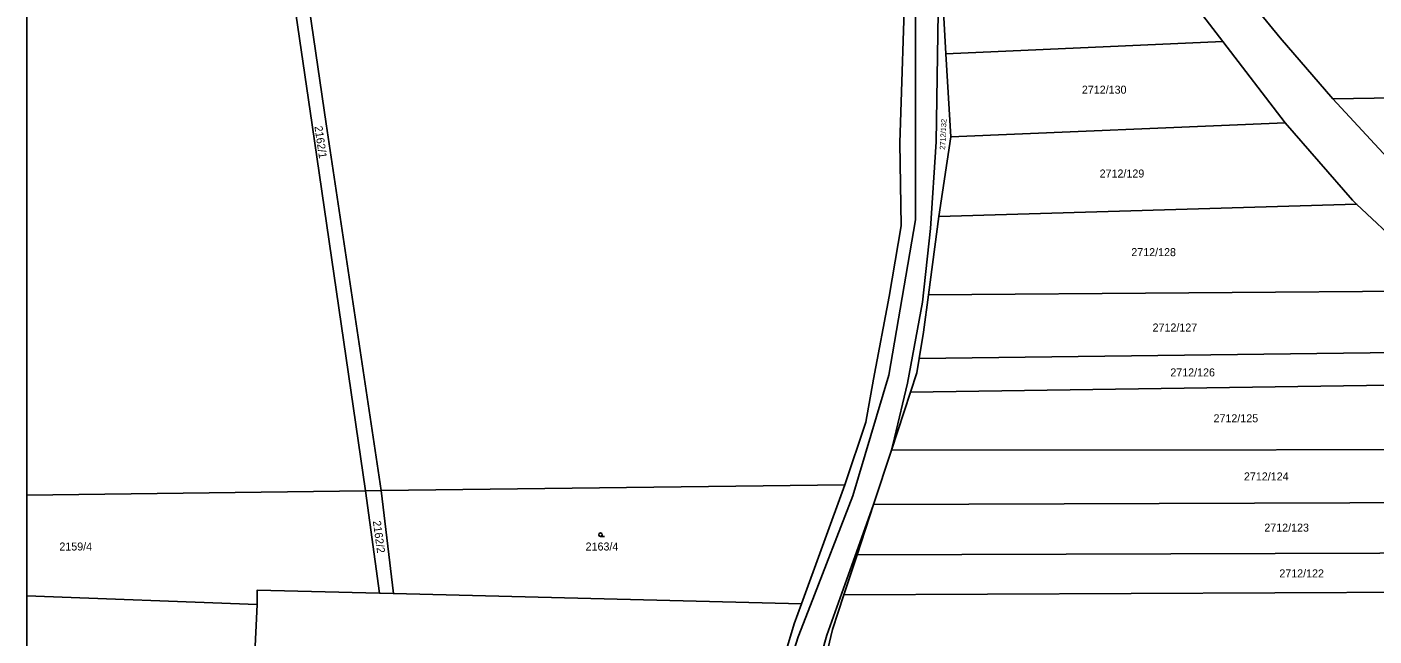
# Model space of a CAD drawing. Extents: x -596024 to -594475, y -1163820 to -1161957.
# Drawn here: x -596024.4 to -595738.2, y -1162728.9 to -1162599.5 of the extents above; entities that cross this region are included whole.
import ezdxf

# ---------------------------------------------------------------- set-up
doc = ezdxf.new("R2010")
doc.units = 0
for name, color, linetype in [('Level 1', 7, 'Continuous'), ('Level 4', 7, 'Continuous'), ('Level 5', 7, 'Continuous'), ('Level 60', 7, 'Continuous'), ('Vrstva 60', 7, 'Continuous'), ('Vrstva 63', 7, 'Continuous')]:
    doc.layers.add(name, color=color, linetype=linetype)

msp = doc.modelspace()

# ---------------------------------------------------------------- linework, layer by layer
at = {"layer": 'Level 1'}
for p, q in [((-595952.48, -1162698.05), (-596024.42, -1162698.96)), ((-596024.42, -1162720.39), (-595975.51, -1162722.21))]:
    msp.add_line(p, q, dxfattribs=at)
for points in [[(-595984.26, -1162456.85), (-595984.4, -1162470.21), (-595978.58, -1162506.13), (-595972.05, -1162543.47), (-595960.84, -1162620.13), (-595949.17, -1162698.01)], [(-595851.55, -1162471.39), (-595850.36, -1162475.54), (-595841.06, -1162505.06), (-595835.66, -1162530.07), (-595835.61, -1162640.52), (-595841.31, -1162673.48), (-595848.97, -1162699.1), (-595857.96, -1162722.35), (-595860.58, -1162729.12), (-595864.57, -1162741.93), (-595870.76, -1162769.5), (-595871.69, -1162778.36), (-595873.92, -1162794.15), (-595877.11, -1162807.89), (-595877.45, -1162808.5), (-595879.61, -1162810.95)], [(-595850.66, -1162696.77), (-595846.21, -1162683.45), (-595844.55, -1162674.38), (-595841.22, -1162656.76), (-595838.69, -1162641.79), (-595838.96, -1162624.13), (-595837.78, -1162587.26), (-595838.27, -1162539.41), (-595838.26, -1162521.4), (-595839.92, -1162514.84), (-595846.04, -1162493.83), (-595850.75, -1162476.83), (-595851.55, -1162471.39)], [(-595952.48, -1162698.05), (-595963.84, -1162620.34), (-595975.01, -1162543.93), (-595980.08, -1162516.45)], [(-595746.96, -1162614.79), (-595758.15, -1162601.84), (-595778.53, -1162576.86)], [(-595770.31, -1162602.57), (-595787.03, -1162580.76)], [(-595830.65, -1162587.27), (-595831.24, -1162623.92), (-595832.44, -1162642.32), (-595834.11, -1162657.97), (-595837.3, -1162675.21), (-595840.1, -1162686.8), (-595840.75, -1162689.44)], [(-595829.17, -1162605.23), (-595829.81, -1162593.6)], [(-595829.17, -1162605.23), (-595770.31, -1162602.57)], [(-595828.12, -1162622.84), (-595829.17, -1162605.23)], [(-595757.06, -1162619.88), (-595770.31, -1162602.57)], [(-595545.37, -1162611.54), (-595746.96, -1162614.79)], [(-595734.48, -1162628.27), (-595746.96, -1162614.79)], [(-595757.06, -1162619.88), (-595828.12, -1162622.84)], [(-595741.93, -1162637.13), (-595742.82, -1162636.3), (-595757.06, -1162619.88)], [(-595828.12, -1162622.84), (-595830.68, -1162639.81)], [(-595741.93, -1162637.13), (-595830.68, -1162639.81)], [(-595722.24, -1162655.58), (-595741.93, -1162637.13)], [(-595830.68, -1162639.81), (-595832.87, -1162656.45)], [(-595832.87, -1162656.45), (-595833.91, -1162664.33), (-595834.86, -1162669.95)], [(-595832.87, -1162656.45), (-595722.24, -1162655.58)], [(-595834.86, -1162669.95), (-595835.37, -1162673.01), (-595836.71, -1162677.1)], [(-595705.24, -1162668.34), (-595834.86, -1162669.95)], [(-595836.71, -1162677.1), (-595696.23, -1162675.07)], [(-595836.71, -1162677.1), (-595840.75, -1162689.44)], [(-595840.75, -1162689.44), (-595844.53, -1162700.94)], [(-595677.17, -1162689.31), (-595840.75, -1162689.44)], [(-595850.66, -1162696.77), (-595949.17, -1162698.01)], [(-595859.88, -1162722.08), (-595850.66, -1162696.77)], [(-595949.17, -1162698.01), (-595952.48, -1162698.05)], [(-595949.51, -1162719.82), (-595952.48, -1162698.05)], [(-595949.17, -1162698.01), (-595946.54, -1162719.89)], [(-595844.53, -1162700.94), (-595854.45, -1162728.73), (-595859.89, -1162747.97), (-595862.8, -1162761.78), (-595864.56, -1162771.9)], [(-595844.53, -1162700.94), (-595848.06, -1162711.66)], [(-595662.41, -1162700.34), (-595844.53, -1162700.94)], [(-595848.06, -1162711.66), (-595648.14, -1162711.02)], [(-595850.84, -1162720.15), (-595848.06, -1162711.66)], [(-595975.51, -1162722.21), (-595975.49, -1162719.16), (-595949.51, -1162719.82)], [(-595637.17, -1162719.16), (-595850.84, -1162720.15)], [(-595975.51, -1162722.21), (-595976.1, -1162734.08), (-595978.47, -1162748.42)], [(-595949.51, -1162719.82), (-595946.54, -1162719.89)], [(-595946.54, -1162719.89), (-595859.88, -1162722.08)], [(-595859.88, -1162722.08), (-595861.42, -1162726.31), (-595867.53, -1162746.76), (-595870.77, -1162760.11), (-595873.61, -1162778.31), (-595878.2, -1162807.77)], [(-595850.84, -1162720.15), (-595853.27, -1162727.55), (-595857.15, -1162743.94), (-595861.64, -1162760.21)]]:
    msp.add_lwpolyline(points, dxfattribs=at)
at = {"layer": 'Level 5'}
msp.add_line((-595902.55, -1162707.78), (-595901.68, -1162707.78), dxfattribs=at)
msp.add_circle((-595902.55, -1162707.4), 0.375, dxfattribs=at)
at = {"layer": 'Level 60'}
for points in [[(-595860.58, -1162729.12), (-595857.96, -1162722.35), (-595848.97, -1162699.1), (-595841.31, -1162673.48), (-595835.61, -1162640.52), (-595835.66, -1162530.07), (-595841.06, -1162505.06), (-595850.36, -1162475.54), (-595851.55, -1162471.39), (-595852.34, -1162466.01), (-595854.56, -1162448.05), (-595852.65, -1162447.92), (-595855.6, -1162406.13), (-595859.47, -1162347.22)], [(-595867.53, -1162746.76), (-595861.42, -1162726.31), (-595859.88, -1162722.08), (-595850.66, -1162696.77), (-595846.21, -1162683.45), (-595844.55, -1162674.38), (-595841.22, -1162656.76), (-595838.69, -1162641.79), (-595838.96, -1162624.13), (-595837.78, -1162587.26), (-595838.27, -1162539.41), (-595838.26, -1162521.4), (-595839.92, -1162514.84), (-595846.04, -1162493.83), (-595850.75, -1162476.83), (-595851.55, -1162471.39), (-595850.36, -1162475.54), (-595841.06, -1162505.06), (-595835.66, -1162530.07), (-595835.61, -1162640.52), (-595841.31, -1162673.48), (-595848.97, -1162699.1), (-595857.96, -1162722.35), (-595860.58, -1162729.12)], [(-595837.78, -1162587.26), (-595838.96, -1162624.13), (-595838.69, -1162641.79), (-595841.22, -1162656.76), (-595844.55, -1162674.38), (-595846.21, -1162683.45), (-595850.66, -1162696.77), (-595949.17, -1162698.01), (-595960.84, -1162620.13), (-595972.05, -1162543.47)], [(-595722.24, -1162655.58), (-595741.93, -1162637.13), (-595742.82, -1162636.3), (-595757.06, -1162619.88), (-595770.31, -1162602.57), (-595787.03, -1162580.76), (-595791, -1162575.58), (-595801.36, -1162562.06), (-595801.94, -1162561.31), (-595802.23, -1162560.88), (-595800.76, -1162547.02), (-595795.84, -1162553.8), (-595784.47, -1162569.48), (-595781.52, -1162573.14), (-595778.53, -1162576.86), (-595758.15, -1162601.84), (-595746.96, -1162614.79), (-595734.48, -1162628.27)], [(-595830.65, -1162587.27), (-595831.24, -1162623.92), (-595832.44, -1162642.32), (-595834.11, -1162657.97), (-595837.3, -1162675.21), (-595840.1, -1162686.8), (-595840.75, -1162689.44), (-595844.53, -1162700.94), (-595854.45, -1162728.73), (-595859.89, -1162747.97)]]:
    msp.add_lwpolyline(points, dxfattribs=at)
for points in [[(-595949.17, -1162698.01), (-595952.48, -1162698.05), (-595963.84, -1162620.34), (-595975.01, -1162543.93), (-595980.08, -1162516.45), (-595981.61, -1162506.44), (-595987.37, -1162470.65), (-595988.12, -1162457.12), (-595984.26, -1162456.85), (-595984.4, -1162470.21), (-595978.58, -1162506.13), (-595972.05, -1162543.47), (-595960.84, -1162620.13)], [(-595536.53, -1162580.49), (-595538.74, -1162588.62), (-595545.37, -1162611.54), (-595746.96, -1162614.79), (-595758.15, -1162601.84), (-595778.53, -1162576.86)], [(-595787.03, -1162580.76), (-595770.31, -1162602.57), (-595829.17, -1162605.23), (-595829.81, -1162593.6), (-595806.03, -1162596.45), (-595804.44, -1162581.57)], [(-595830.68, -1162639.81), (-595832.87, -1162656.45), (-595833.91, -1162664.33), (-595834.86, -1162669.95), (-595835.37, -1162673.01), (-595836.71, -1162677.1), (-595840.75, -1162689.44), (-595840.1, -1162686.8), (-595837.3, -1162675.21), (-595834.11, -1162657.97), (-595832.44, -1162642.32), (-595831.24, -1162623.92), (-595830.65, -1162587.27), (-595829.81, -1162593.6), (-595829.17, -1162605.23), (-595828.12, -1162622.84)], [(-595770.31, -1162602.57), (-595757.06, -1162619.88), (-595828.12, -1162622.84), (-595829.17, -1162605.23)], [(-595545.37, -1162611.54), (-595549.2, -1162624.78), (-595734.48, -1162628.27), (-595746.96, -1162614.79)], [(-595742.82, -1162636.3), (-595741.93, -1162637.13), (-595830.68, -1162639.81), (-595828.12, -1162622.84), (-595757.06, -1162619.88)], [(-595741.93, -1162637.13), (-595722.24, -1162655.58), (-595832.87, -1162656.45), (-595830.68, -1162639.81)], [(-595705.24, -1162668.34), (-595834.86, -1162669.95), (-595833.91, -1162664.33), (-595832.87, -1162656.45), (-595722.24, -1162655.58), (-595722, -1162655.82)], [(-595705.24, -1162668.34), (-595696.23, -1162675.07), (-595836.71, -1162677.1), (-595835.37, -1162673.01), (-595834.86, -1162669.95)], [(-595696.23, -1162675.07), (-595677.17, -1162689.31), (-595840.75, -1162689.44), (-595836.71, -1162677.1)], [(-595677.17, -1162689.31), (-595662.41, -1162700.34), (-595844.53, -1162700.94), (-595840.75, -1162689.44)], [(-595949.17, -1162698.01), (-595850.66, -1162696.77), (-595859.88, -1162722.08), (-595946.54, -1162719.89)], [(-595952.48, -1162698.05), (-595949.17, -1162698.01), (-595946.54, -1162719.89), (-595949.51, -1162719.82)], [(-595861.64, -1162760.21), (-595864.56, -1162771.9), (-595862.8, -1162761.78), (-595859.89, -1162747.97), (-595854.45, -1162728.73), (-595844.53, -1162700.94), (-595848.06, -1162711.66), (-595850.84, -1162720.15), (-595853.27, -1162727.55), (-595857.15, -1162743.94)], [(-595662.41, -1162700.34), (-595648.14, -1162711.02), (-595848.06, -1162711.66), (-595844.53, -1162700.94)], [(-595648.14, -1162711.02), (-595637.17, -1162719.16), (-595850.84, -1162720.15), (-595848.06, -1162711.66)], [(-595963.22, -1162810.9), (-595980.78, -1162812.01), (-595983.14, -1162812.1), (-595980.91, -1162796.76), (-595981.74, -1162765.81), (-595981.98, -1162757.01), (-595979.98, -1162757.07), (-595978.47, -1162748.42), (-595976.1, -1162734.08), (-595975.51, -1162722.21), (-595975.49, -1162719.16), (-595949.51, -1162719.82), (-595946.54, -1162719.89), (-595859.88, -1162722.08), (-595861.42, -1162726.31), (-595867.53, -1162746.76), (-595870.77, -1162760.11), (-595873.61, -1162778.31), (-595878.2, -1162807.77), (-595898, -1162808.51), (-595938.88, -1162809.73)], [(-595608.36, -1162734.15), (-595592, -1162743.23), (-595675.2, -1162755.16), (-595745.29, -1162760.53), (-595861.64, -1162760.21), (-595857.15, -1162743.94), (-595853.27, -1162727.55), (-595850.84, -1162720.15), (-595637.17, -1162719.16), (-595626.25, -1162725.84)]]:
    msp.add_lwpolyline(points, close=True, dxfattribs=at)
at = {"layer": 'Vrstva 60'}
for points in [[(-596024.42, -1162491.58), (-596024.42, -1162698.96), (-595952.48, -1162698.05), (-595963.84, -1162620.34), (-595975.01, -1162543.93), (-595980.08, -1162516.45), (-595999.78, -1162519.4), (-596001.21, -1162509.42), (-596002.63, -1162499.54), (-596002.48, -1162499.52), (-596004.21, -1162490.26)], [(-596024.42, -1162698.96), (-596024.42, -1162720.39), (-595975.51, -1162722.21), (-595975.49, -1162719.16), (-595949.51, -1162719.82), (-595952.48, -1162698.05)], [(-596024.42, -1162720.39), (-596024.42, -1162746.58), (-596007.73, -1162747.14), (-595978.47, -1162748.42), (-595976.1, -1162734.08), (-595975.51, -1162722.21)]]:
    msp.add_lwpolyline(points, close=True, dxfattribs=at)
at = {"layer": 'Vrstva 63'}
msp.add_lwpolyline([(-594475.47, -1163820.23), (-596024.42, -1163820.23), (-596024.42, -1161956.88), (-594475.47, -1161956.88)], close=True, dxfattribs=at)

# ---------------------------------------------------------------- texts
at = {"layer": 'Level 4'}
for s, p in [('2712/130', (-595800.28, -1162613.69)), ('2712/129', (-595796.51, -1162631.5)), ('2712/128', (-595789.78, -1162648.21)), ('2712/127', (-595785.26, -1162664.22)), ('2712/126', (-595781.49, -1162673.76)), ('2712/125', (-595772.31, -1162683.51)), ('2712/124', (-595765.85, -1162695.86)), ('2712/123', (-595761.52, -1162706.74)), ('2159/4', (-596017.53, -1162710.75)), ('2163/4', (-595905.72, -1162710.75)), ('2712/122', (-595758.33, -1162716.46))]:
    msp.add_text(s, height=1.7, dxfattribs=at).set_placement(p)
for s, height, rotation, p in [('2712/132', 1.14, 87.1844, (-595829.35, -1162625.64)), ('2162/1', 1.7, 278.3168, (-595963.34, -1162620.65)), ('2162/2', 1.7, 277.7618, (-595950.93, -1162704.51))]:
    msp.add_text(s, height=height, rotation=rotation, dxfattribs=at).set_placement(p)

doc.saveas('drawing.dxf')
